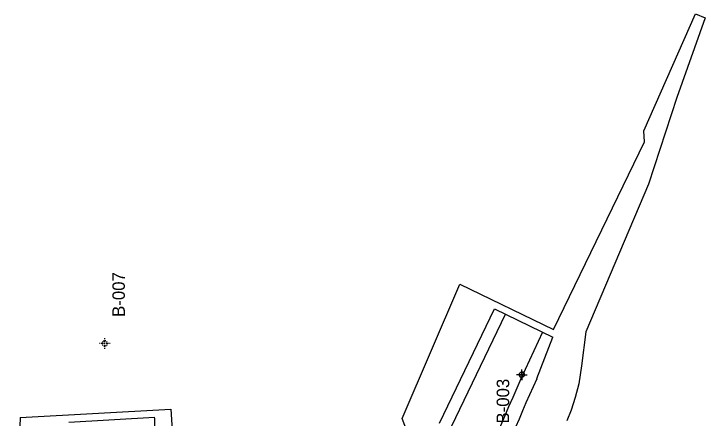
# Model space of a CAD drawing. Extents: x -14 to 1565148, y -25 to 642856.
# Drawn here: x 1564714.3 to 1565100.9, y 636860.8 to 637086.6 of the extents above; entities that cross this region are included whole.
import ezdxf

# ---------------------------------------------------------------- set-up
doc = ezdxf.new("R2010")
doc.units = 0
for name, color, linetype in [('_CIVIL_CONSTRUCTION', 7, 'Continuous'), ('GE_P_Alignment', 7, 'Continuous'), ('GE_P_Alignment_100_Curve_Data', 7, 'Continuous'), ('PV_X_EOP', 7, 'Continuous'), ('SC_Scratch2', 7, 'Continuous'), ('VG_P_Text', 7, 'Continuous')]:
    doc.layers.add(name, color=color, linetype=linetype)

msp = doc.modelspace()

# ---------------------------------------------------------------- linework, layer by layer
at = {"layer": '_CIVIL_CONSTRUCTION'}
for p, q in [((1564998.36, 636885.04), (1564995.36, 636885.04)), ((1564996.86, 636885.04), (1564998.36, 636885.04)), ((1564998.36, 636885.04), (1564998.36, 636888.04)), ((1564998.36, 636885.04), (1564998.36, 636886.54)), ((1564998.36, 636885.04), (1565001.36, 636885.04)), ((1564998.36, 636885.04), (1564998.36, 636882.04)), ((1564999.86, 636885.04), (1564998.36, 636885.04)), ((1564998.36, 636885.04), (1564998.36, 636883.54))]:
    msp.add_line(p, q, dxfattribs=at)
msp.add_circle((1564998.36, 636885.04), 1.5, dxfattribs=at)
for start, end in [(179.94, 269.94), (359.94, 89.94)]:
    msp.add_arc((1564998.36, 636885.04), 1.5, start, end, dxfattribs=at)
at = {"layer": 'GE_P_Alignment'}
for p, q in [((1564952.38, 636857.97), (1564983.1, 636921.77)), ((1565006.66, 636882.84), (1565015.65, 636906.1))]:
    msp.add_line(p, q, dxfattribs=at)
msp.add_arc((1565948.77, 636456.7), 1034, 155.66181, 164.38184, dxfattribs=at)
msp.add_open_spline([(1564792.77, 636835.46), (1564792.79, 636835.89), (1564792.81, 636836.75), (1564792.85, 636838.04), (1564792.88, 636839.33), (1564792.91, 636840.62), (1564792.93, 636841.91), (1564792.96, 636843.2), (1564792.98, 636844.5), (1564793, 636845.79), (1564793.02, 636847.08), (1564793.03, 636848.37), (1564793.05, 636849.66), (1564793.06, 636850.95), (1564793.07, 636852.24), (1564793.07, 636853.53), (1564793.07, 636854.83), (1564793.07, 636856.12), (1564793.07, 636857.41), (1564793.07, 636858.7), (1564793.06, 636859.99), (1564793.06, 636860.85), (1564793.05, 636861.29)], degree=3, dxfattribs=at)
at = {"layer": 'GE_P_Alignment_100_Curve_Data'}
for p, q in [((1564765.18, 636904.11), (1564765.18, 636904.61)), ((1564765.19, 636905.04), (1564765.19, 636905.54)), ((1564762.63, 636902.5), (1564762.13, 636902.5)), ((1564763.57, 636902.5), (1564763.07, 636902.5)), ((1564764.5, 636902.49), (1564764, 636902.5)), ((1564765.43, 636902.49), (1564764.93, 636902.49)), ((1564765.18, 636903.18), (1564765.18, 636903.68)), ((1564765.18, 636902.24), (1564765.18, 636902.74)), ((1564765.18, 636901.31), (1564765.18, 636901.81)), ((1564765.18, 636900.38), (1564765.18, 636900.88)), ((1564766.37, 636902.49), (1564765.87, 636902.49)), ((1564767.3, 636902.49), (1564766.8, 636902.49)), ((1564768.23, 636902.49), (1564767.73, 636902.49)), ((1564765.18, 636899.44), (1564765.18, 636899.94))]:
    msp.add_line(p, q, dxfattribs=at)
for start, end in [(105.1191, 123.6951), (69.9377, 91.8129), (170.6469, 192.4008), (136.3228, 158.3943), (209.7868, 232.819), (249.9466, 272.0715), (284.6635, 300.6086), (30.6322, 51.9693), (314.4387, 333.6114), (347.8217, 11.8619)]:
    msp.add_arc((1564765.18, 636902.49), 1.5, start, end, dxfattribs=at)
at = {"layer": 'PV_X_EOP'}
for p, q in [((1564983.1, 636921.77), (1565015.65, 636906.1)), ((1564953.86, 636845.42), (1564989.21, 636918.83)), ((1564745.09, 636858.62), (1564793.05, 636861.29))]:
    msp.add_line(p, q, dxfattribs=at)
msp.add_arc((1565948.77, 636456.7), 1042, 154.28444, 164.38184, dxfattribs=at)
at = {"layer": 'SC_Scratch2'}
msp.add_line((1564717.91, 636861.1), (1564802.1, 636865.85), dxfattribs=at)
for points in [[(1564810, 636588.23), (1564819, 636586.27), (1564835.4, 636600.74), (1564848.34, 636628.37), (1564867.22, 636677.84), (1564850.13, 636691.31), (1564867.18, 636729.74), (1564882.99, 636730.87), (1564887.25, 636750.48), (1564889.51, 636756.56), (1564896.53, 636760.69), (1564934.64, 636852.21), (1564931.5, 636860.51), (1564963.61, 636935.59), (1565016, 636910.37), (1565066.95, 637015.09), (1565066.56, 637021.36), (1565095.52, 637086.62), (1565100.86, 637084.47), (1565085.02, 637039.81), (1565069.13, 636991.54), (1565034.13, 636908.99)], [(1565034.13, 636908.99), (1565031.72, 636889.96), (1565030.22, 636880.02), (1565028.14, 636872.34), (1565026, 636865.29), (1565023.55, 636859.2)], [(1564802.1, 636865.85), (1564803.55, 636842.29), (1564803.31, 636832.4), (1564803.99, 636815.48), (1564805.11, 636805), (1564805.66, 636792.9), (1564805.18, 636787.22), (1564804.49, 636774.07)], [(1564717.91, 636861.1), (1564716.85, 636835.54), (1564716.95, 636834.29), (1564714.9, 636811.7), (1564714.31, 636805.46)]]:
    msp.add_lwpolyline(points, dxfattribs=at)

# ---------------------------------------------------------------- texts
at = {"layer": 'VG_P_Text'}
for s, p in [('B-007', (1564776.4, 636917.34)), ('B-003', (1564991.26, 636857.79))]:
    msp.add_text(s, height=7, rotation=89.94, dxfattribs=at).set_placement(p)

doc.saveas('drawing.dxf')
